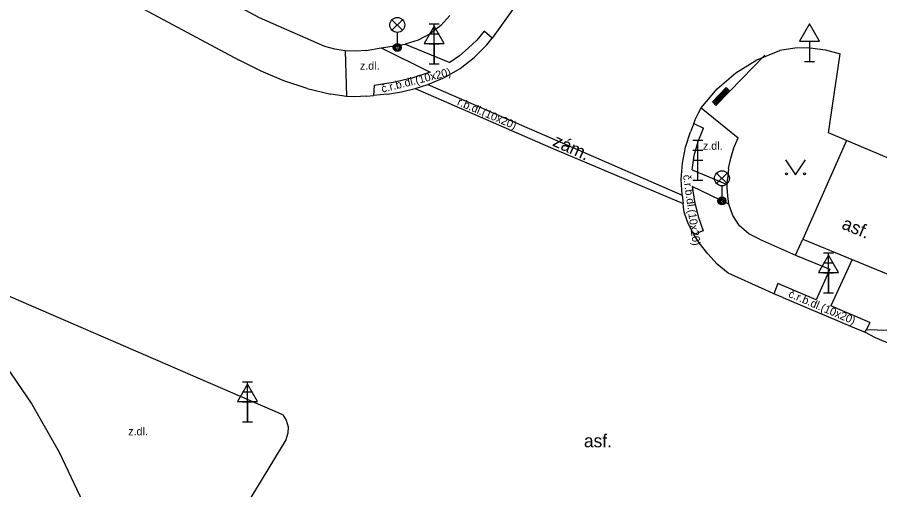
# Model space of a CAD drawing. Extents: x -596024 to -594475, y -1163820 to -1161957.
# Drawn here: x -595117.56 to -595074.44, y -1162052.25 to -1162028.65 of the extents above; entities that cross this region are included whole.
import ezdxf

# ---------------------------------------------------------------- set-up
doc = ezdxf.new("R2010")
doc.units = 0
for name, color, linetype in [('Level 10', 7, 'Continuous'), ('Level 11', 7, 'Continuous'), ('Level 33', 7, 'Continuous'), ('Level 34', 7, 'Continuous'), ('Level 36', 7, 'Continuous'), ('Level 40', 7, 'Continuous')]:
    doc.layers.add(name, color=color, linetype=linetype)

msp = doc.modelspace()

# ---------------------------------------------------------------- linework, layer by layer
at = {"layer": 'Level 10'}
for points in [[(-595090.15, -1162022), (-595089.43, -1162022.35), (-595092.69, -1162028.11), (-595093.43, -1162029.16), (-595093.82, -1162029.7)], [(-595115.74, -1162025.82), (-595106.46, -1162030.8)], [(-595094.08, -1162030.02), (-595093.82, -1162029.7)], [(-595097.03, -1162032.01), (-595096.2, -1162031.66), (-595095.42, -1162031.21), (-595094.71, -1162030.66), (-595094.08, -1162030.02)], [(-595083.36, -1162033.17), (-595082.57, -1162032.22), (-595081.63, -1162031.42), (-595080.58, -1162030.78), (-595079.44, -1162030.31)], [(-595078.68, -1162030.19), (-595079.44, -1162030.31)], [(-595077.92, -1162030.18), (-595078.68, -1162030.19)], [(-595077.92, -1162030.18), (-595077.16, -1162030.27), (-595076.42, -1162030.47)], [(-595071.48, -1162036.76), (-595076.11, -1162034.8), (-595077.01, -1162034.43), (-595076.42, -1162030.47)], [(-595103.07, -1162032.2), (-595104.23, -1162031.82), (-595105.37, -1162031.35), (-595106.46, -1162030.8)], [(-595103.07, -1162032.2), (-595101.88, -1162032.49)], [(-595099.05, -1162032.49), (-595098.35, -1162032.38), (-595097.66, -1162032.21)], [(-595097.66, -1162032.21), (-595097.03, -1162032.01)], [(-595100.1, -1162032.59), (-595100.7, -1162032.62), (-595101.1, -1162032.6), (-595101.88, -1162032.49)], [(-595100.1, -1162032.59), (-595099.75, -1162032.55)], [(-595099.05, -1162032.49), (-595099.75, -1162032.55)], [(-595083.74, -1162033.96), (-595083.63, -1162033.69), (-595083.5, -1162033.43), (-595083.36, -1162033.17)], [(-595083.74, -1162033.96), (-595083.9, -1162034.37)], [(-595084.31, -1162037.54), (-595084.36, -1162036.73), (-595084.3, -1162035.93), (-595084.15, -1162035.14), (-595083.9, -1162034.37)], [(-595084.31, -1162037.54), (-595084.27, -1162037.96)], [(-595084.2, -1162038.43), (-595084.23, -1162038.27), (-595084.25, -1162038.12), (-595084.27, -1162037.96)], [(-595083.47, -1162039.92), (-595083.74, -1162039.5), (-595084.01, -1162038.95), (-595084.2, -1162038.43)], [(-595082.02, -1162041.43), (-595082.56, -1162040.98), (-595083.04, -1162040.47), (-595083.47, -1162039.92)], [(-595079.28, -1162042.64), (-595079.73, -1162042.46), (-595080.17, -1162042.26), (-595082.02, -1162041.43)], [(-595104.29, -1162048.5), (-595119, -1162042.14)], [(-595079.28, -1162042.64), (-595075.58, -1162044.21), (-595075.2, -1162044.36), (-595074.67, -1162044.64), (-595072.48, -1162045.56), (-595072.13, -1162044.79), (-595071.36, -1162045.13), (-595071.68, -1162045.88), (-595055.85, -1162052.71), (-595042.56, -1162058.45), (-595037.16, -1162061.4)], [(-595120.11, -1162043.51), (-595118.39, -1162045.67), (-595116.83, -1162047.97), (-595115.46, -1162050.37)], [(-595104.29, -1162048.5), (-595104.11, -1162048.78), (-595104.02, -1162049.1), (-595104.03, -1162049.43), (-595104.14, -1162049.75)], [(-595104.14, -1162049.75), (-595106.74, -1162054.03)], [(-595115.46, -1162050.37), (-595114.28, -1162052.87)]]:
    msp.add_lwpolyline(points, dxfattribs=at)
at = {"layer": 'Level 11'}
for points in [[(-595102.19, -1162030.11), (-595105.45, -1162028.67), (-595114.79, -1162023.65)], [(-595095.93, -1162028.56), (-595096.39, -1162029.06), (-595096.92, -1162029.48)], [(-595096.92, -1162029.48), (-595097.52, -1162029.79), (-595098.17, -1162030)], [(-595094.22, -1162029.35), (-595094.59, -1162029.79), (-595095.01, -1162030.2), (-595095.45, -1162030.58), (-595095.93, -1162030.91)], [(-595093.82, -1162029.7), (-595094.22, -1162029.35)], [(-595100.12, -1162030.31), (-595100.64, -1162030.34), (-595101.16, -1162030.32), (-595101.68, -1162030.24), (-595102.19, -1162030.11)], [(-595099.37, -1162030.18), (-595098.17, -1162030)], [(-595098.17, -1162030), (-595095.93, -1162030.91)], [(-595101.16, -1162030.32), (-595101.1, -1162032.6)], [(-595100.12, -1162030.31), (-595099.37, -1162030.18)], [(-595099.37, -1162030.18), (-595096.91, -1162031.39)], [(-595096.91, -1162031.39), (-595097.83, -1162031.69), (-595098.77, -1162031.91), (-595099.72, -1162032.05)], [(-595099.72, -1162032.05), (-595099.75, -1162032.55)], [(-595097.66, -1162032.21), (-595090.9, -1162035.15)], [(-595097.03, -1162032.01), (-595090.7, -1162034.76)], [(-595083.36, -1162033.17), (-595081.52, -1162034.68)], [(-595083.74, -1162033.96), (-595083.25, -1162034.19)], [(-595083.82, -1162036.27), (-595083.71, -1162035.56), (-595083.52, -1162034.86), (-595083.25, -1162034.19)], [(-595090.7, -1162034.76), (-595084.31, -1162037.54)], [(-595082, -1162036.21), (-595081.89, -1162035.68), (-595081.73, -1162035.17), (-595081.52, -1162034.68)], [(-595076.11, -1162034.8), (-595078.29, -1162039.73)], [(-595090.9, -1162035.15), (-595084.27, -1162037.96)], [(-595083.82, -1162036.27), (-595082.07, -1162037.01)], [(-595082, -1162036.21), (-595082.06, -1162036.74)], [(-595082.04, -1162037.57), (-595082.07, -1162037.16), (-595082.07, -1162037.01), (-595082.06, -1162036.74)], [(-595081.98, -1162037.98), (-595083.81, -1162037.11)], [(-595083.81, -1162037.11), (-595083.7, -1162037.86), (-595083.51, -1162038.6), (-595083.26, -1162039.32)], [(-595081.98, -1162037.98), (-595082.04, -1162037.57)], [(-595080.99, -1162039.46), (-595081.45, -1162039.06), (-595081.78, -1162038.55), (-595081.98, -1162037.98)], [(-595083.26, -1162039.32), (-595083.74, -1162039.5)], [(-595080.45, -1162039.73), (-595080.99, -1162039.46)], [(-595080.45, -1162039.73), (-595078.66, -1162040.53), (-595078.29, -1162039.73)], [(-595078.29, -1162039.73), (-595075.82, -1162040.75), (-595073.75, -1162041.6)], [(-595078.66, -1162040.53), (-595076.94, -1162041.23), (-595077.62, -1162042.76), (-595079.54, -1162041.95), (-595079.73, -1162042.46)], [(-595075.82, -1162040.75), (-595076.88, -1162043.07)], [(-595074.93, -1162043.9), (-595076.88, -1162043.07)], [(-595074.93, -1162043.9), (-595075.11, -1162044.25)], [(-595075.11, -1162044.25), (-595075.2, -1162044.36)], [(-595075.11, -1162044.25), (-595071.92, -1162044.34)]]:
    msp.add_lwpolyline(points, dxfattribs=at)
at = {"layer": 'Level 33'}
for p, q in [((-595098.825, -1162029.3), (-595098.295, -1162028.77)), ((-595098.825, -1162028.77), (-595098.295, -1162029.3)), ((-595096.96, -1162028.98), (-595096.46, -1162028.98)), ((-595096.71, -1162030.98), (-595096.71, -1162028.98)), ((-595098.56, -1162029.41), (-595098.56, -1162030.16)), ((-595096.96, -1162029.48), (-595096.46, -1162029.48)), ((-595096.96, -1162029.98), (-595096.46, -1162029.98)), ((-595081.933, -1162032.333), (-595080.192, -1162030.539)), ((-595096.96, -1162030.98), (-595096.46, -1162030.98)), ((-595083.78, -1162034.79), (-595083.28, -1162034.79)), ((-595083.53, -1162036.79), (-595083.53, -1162034.79)), ((-595083.78, -1162035.29), (-595083.28, -1162035.29)), ((-595083.78, -1162035.79), (-595083.28, -1162035.79)), ((-595082.595, -1162036.96), (-595082.065, -1162036.43)), ((-595082.595, -1162036.43), (-595082.065, -1162036.96)), ((-595083.78, -1162036.79), (-595083.28, -1162036.79)), ((-595082.33, -1162037.07), (-595082.33, -1162037.82)), ((-595077.25, -1162040.42), (-595076.75, -1162040.42)), ((-595077, -1162042.42), (-595077, -1162040.42)), ((-595077.25, -1162040.92), (-595076.75, -1162040.92)), ((-595077.25, -1162041.42), (-595076.75, -1162041.42)), ((-595077.25, -1162042.42), (-595076.75, -1162042.42)), ((-595106.3, -1162046.86), (-595105.8, -1162046.86)), ((-595106.05, -1162048.86), (-595106.05, -1162046.86)), ((-595106.3, -1162047.36), (-595105.8, -1162047.36)), ((-595106.3, -1162047.86), (-595105.8, -1162047.86)), ((-595106.3, -1162048.86), (-595105.8, -1162048.86))]:
    msp.add_line(p, q, dxfattribs=at)
for points in [[(-595082.63, -1162033.05), (-595081.933, -1162032.333), (-595082.113, -1162032.158), (-595082.809, -1162032.876)], [(-595082.631, -1162032.979), (-595082.004, -1162032.334), (-595082.112, -1162032.229), (-595082.739, -1162032.875)], [(-595082.632, -1162032.909), (-595082.075, -1162032.335), (-595082.111, -1162032.3), (-595082.668, -1162032.874)]]:
    msp.add_lwpolyline(points, close=True, dxfattribs=at)
for centre, radius in [((-595098.56, -1162029.035), 0.375), ((-595098.56, -1162030.16), 0.2), ((-595098.56, -1162030.16), 0.145), ((-595098.56, -1162030.16), 0.0876), ((-595082.33, -1162036.695), 0.375), ((-595082.33, -1162037.82), 0.2), ((-595082.33, -1162037.82), 0.145), ((-595082.33, -1162037.82), 0.0876)]:
    msp.add_circle(centre, radius, dxfattribs=at)
at = {"layer": 'Level 34'}
for p, q in [((-595096.71, -1162029.962), (-595096.71, -1162030.98)), ((-595077.96, -1162029.842), (-595077.96, -1162030.86)), ((-595096.96, -1162030.98), (-595096.46, -1162030.98)), ((-595078.21, -1162030.86), (-595077.71, -1162030.86)), ((-595077, -1162041.402), (-595077, -1162042.42)), ((-595077.25, -1162042.42), (-595076.75, -1162042.42)), ((-595106.05, -1162047.842), (-595106.05, -1162048.86)), ((-595106.3, -1162048.86), (-595105.8, -1162048.86))]:
    msp.add_line(p, q, dxfattribs=at)
for points in [[(-595097.21, -1162029.962), (-595096.21, -1162029.962), (-595096.71, -1162029.096)], [(-595078.46, -1162029.842), (-595077.46, -1162029.842), (-595077.96, -1162028.976)], [(-595077.5, -1162041.402), (-595076.5, -1162041.402), (-595077, -1162040.536)], [(-595106.55, -1162047.842), (-595105.55, -1162047.842), (-595106.05, -1162046.976)]]:
    msp.add_lwpolyline(points, close=True, dxfattribs=at)
at = {"layer": 'Level 36'}
msp.add_lwpolyline([(-595079.15, -1162035.77), (-595078.65, -1162036.52), (-595078.15, -1162035.77)], dxfattribs=at)
for centre in [(-595079.1, -1162036.47), (-595078.201, -1162036.47)]:
    msp.add_circle(centre, 0.05, dxfattribs=at)

# ---------------------------------------------------------------- texts
at = {"layer": 'Level 40'}
for s, height, p in [('z.dl.', 0.4, (-595100.43, -1162031.27)), ('z.dl.', 0.4, (-595083.28, -1162035.27)), ('z.dl.', 0.4, (-595112.01, -1162049.53)), ('asf.', 0.65, (-595089.23, -1162050.13))]:
    msp.add_text(s, height=height, dxfattribs=at).set_placement(p)
for s, height, rotation, p in [('č.r.b.dl.(10x20)', 0.4, 14, (-595099.31, -1162032.42)), ('r.b.dl.(10x20)', 0.4, 336.8731, (-595095.6, -1162033.02)), ('zám.', 0.65, 335.74, (-595090.84, -1162035.05)), ('č.r.b.dl.(10x20)', 0.4, 278, (-595084.28, -1162036.54)), ('asf.', 0.65, 337.36, (-595076.39, -1162039.19)), ('č.r.b.dl.(10x20)', 0.4, 337, (-595079.04, -1162042.61))]:
    msp.add_text(s, height=height, rotation=rotation, dxfattribs=at).set_placement(p)

doc.saveas('drawing.dxf')
